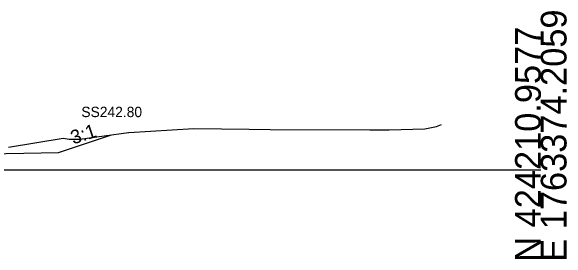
# Model space of a CAD drawing. Extents: x -26 to 3203, y -11010 to 4024.
# Drawn here: x 2142.3 to 2202.8, y -3509.7 to -3482.7 of the extents above; entities that cross this region are included whole.
import ezdxf

# ---------------------------------------------------------------- set-up
doc = ezdxf.new("R2010")
doc.units = 0
for name, color, linetype in [('Exist Cross Section Cell', 7, 'Continuous'), ('Exist XS Ground Line', 7, 'Continuous'), ('Prop CMT Slope Grass', 7, 'Continuous'), ('Prop XS Side Slope Text', 7, 'Continuous'), ('Prop XS SS Elevation Text', 7, 'Continuous'), ('Scratch_Level_0', 7, 'Continuous')]:
    doc.layers.add(name, color=color, linetype=linetype)

msp = doc.modelspace()

# ---------------------------------------------------------------- linework, layer by layer
at = {"layer": 'Exist Cross Section Cell'}
msp.add_line((2100, -3500), (2200, -3500), dxfattribs=at)
at = {"layer": 'Exist XS Ground Line'}
msp.add_lwpolyline([(2142.064, -3497.517), (2148.029, -3496.523), (2148.674, -3496.658), (2149.83, -3496.652), (2155.108, -3495.938), (2155.17, -3495.935), (2162.219, -3495.476), (2168.276, -3495.54), (2170.541, -3495.611), (2181.382, -3495.625), (2183.505, -3495.621), (2187.362, -3495.514), (2188.636, -3495.276), (2189.191, -3495.049)], dxfattribs=at)
msp.add_lwpolyline([(2142.064, -3497.517), (2148.029, -3496.523), (2148.674, -3496.658), (2149.83, -3496.652), (2155.108, -3495.938), (2155.17, -3495.935), (2162.219, -3495.476), (2168.276, -3495.54), (2170.541, -3495.611), (2181.382, -3495.625), (2183.505, -3495.621), (2187.362, -3495.514), (2188.636, -3495.276), (2189.191, -3495.049)], dxfattribs=at)
msp.add_lwpolyline([(2142.064, -3497.517), (2148.029, -3496.523), (2148.674, -3496.658), (2149.83, -3496.652), (2155.108, -3495.938), (2155.17, -3495.935), (2162.219, -3495.476), (2168.276, -3495.54), (2170.541, -3495.611), (2181.382, -3495.625), (2183.505, -3495.621), (2187.362, -3495.514), (2188.636, -3495.276), (2189.191, -3495.049)], dxfattribs=at)
msp.add_lwpolyline([(2142.064, -3497.517), (2148.029, -3496.523), (2148.674, -3496.658), (2149.83, -3496.652), (2155.108, -3495.938), (2155.17, -3495.935), (2162.219, -3495.476), (2168.276, -3495.54), (2170.541, -3495.611), (2181.382, -3495.625), (2183.505, -3495.621), (2187.362, -3495.514), (2188.636, -3495.276), (2189.191, -3495.049)], dxfattribs=at)
msp.add_lwpolyline([(2142.064, -3497.517), (2148.029, -3496.523), (2148.674, -3496.658), (2149.83, -3496.652), (2155.108, -3495.938), (2155.17, -3495.935), (2162.219, -3495.476), (2168.276, -3495.54), (2170.541, -3495.611), (2181.382, -3495.625), (2183.505, -3495.621), (2187.362, -3495.514), (2188.636, -3495.276), (2189.191, -3495.049)], dxfattribs=at)
at = {"layer": 'Prop CMT Slope Grass'}
msp.add_lwpolyline([(2138.001, -3498.282), (2147.501, -3498.092), (2153.179, -3496.199)], dxfattribs=at)

# ---------------------------------------------------------------- texts
at = {"layer": 'Exist Cross Section Cell'}
for s, p in [('E 1763374.2059', (2202.8, -3510)), ('N 424210.9577', (2200, -3510))]:
    msp.add_text(s, height=2.8, rotation=90, dxfattribs=at).set_placement(p)
at = {"layer": 'Prop XS Side Slope Text'}
msp.add_text('3:1', height=1.5, rotation=18.43493, dxfattribs=at).set_placement((2149.117, -3497.237))
at = {"layer": 'Prop XS SS Elevation Text'}
msp.add_text('SS242.80', height=1.125, dxfattribs=at).set_placement((2149.993, -3494.244))
at = {"layer": 'Scratch_Level_0'}
for s, p in [('Exterior Boundary', (2153.021, -3496.209)), ('RT_Slope_Cut', (2153.075, -3496.209)), ('RT_CSLP_Pnt', (2147.402, -3498.102))]:
    msp.add_text(s, height=0.02, dxfattribs=at).set_placement(p)

doc.saveas('drawing.dxf')
